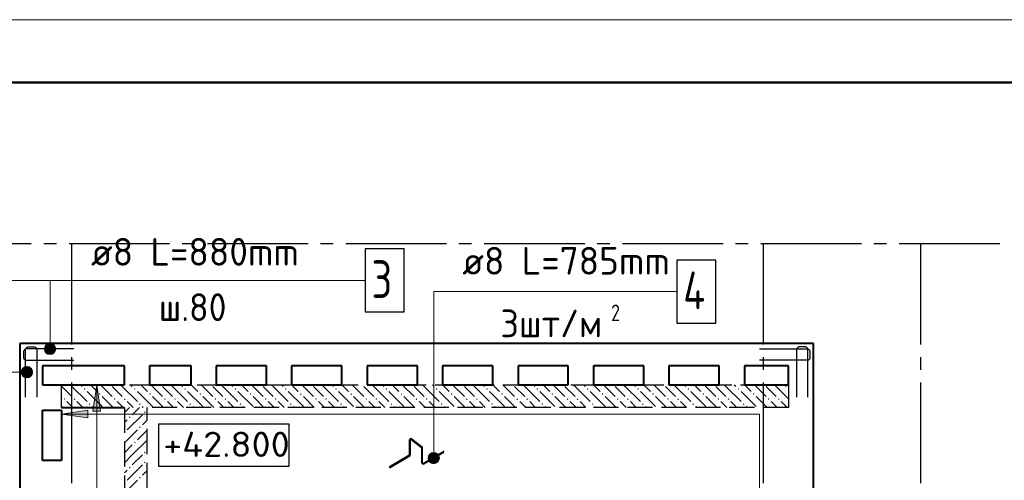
# Model space of a CAD drawing. Header units: millimetres. Extents: x 40580 to 1168286, y -220995 to 81020.
# Tile 402 of 419: x 1070534 to 1078363, y -102329 to -98668. Entities that reach past the tile are written whole.
import ezdxf

# ---------------------------------------------------------------- set-up
doc = ezdxf.new("R2010")
doc.units = ezdxf.units.MM
for name, pattern in [('______2', [270, 200, -70]), ('______5', [1100, 800, -100, 100, -100]), ('CENTER', [2, 1.25, -0.25, 0.25, -0.25])]:
    doc.linetypes.add(name, pattern=pattern)
for name, color, linetype, lineweight in [('Standard', 7, 'Continuous', 25), ('Высотные отметки', 7, 'Continuous', 25), ('Общий01', 7, 'Continuous', 13), ('ОСИ', 7, 'CENTER', 15), ('Основная', 7, 'Continuous', 40), ('Позиционная метка линия выноска', 7, 'Continuous', 13), ('Позиционная метка номер позиции', 7, 'Continuous', 13), ('Фиксатор', 7, 'Continuous', 25)]:
    doc.layers.add(name, color=color, linetype=linetype, lineweight=lineweight)
doc.layers.add('ЖБ Стена верхний уровень', color=7, linetype='______2', true_color=0x656565)
doc.styles.add('GOST 2.304', font='isocpeur.ttf', dxfattribs={"width": 0.8})
doc.styles.add('ISOCPEUR', font='isocpeur.ttf')

msp = doc.modelspace()

# ---------------------------------------------------------------- hatches: boundary and pattern name
at = {"layer": 'ЖБ Стена верхний уровень', "linetype": 'Continuous', "lineweight": -3, "transparency": 33554687}
for points in [[(1071049.1, -101610), (1071055.6, -101603.5), (1071049.1, -101597), (1071042.6, -101603.5)], [(1071449.1, -101610), (1071455.6, -101603.5), (1071449.1, -101597), (1071442.6, -101603.5)], [(1071849.1, -101610), (1071855.6, -101603.5), (1071849.1, -101597), (1071842.6, -101603.5)], [(1072249.1, -101610), (1072255.6, -101603.5), (1072249.1, -101597), (1072242.6, -101603.5)], [(1072649.1, -101610), (1072655.6, -101603.5), (1072649.1, -101597), (1072642.6, -101603.5)], [(1073049.1, -101610), (1073055.6, -101603.5), (1073049.1, -101597), (1073042.6, -101603.5)], [(1073449.1, -101610), (1073455.6, -101603.5), (1073449.1, -101597), (1073442.6, -101603.5)], [(1073849.1, -101610), (1073855.6, -101603.5), (1073849.1, -101597), (1073842.6, -101603.5)], [(1074249.1, -101610), (1074255.6, -101603.5), (1074249.1, -101597), (1074242.6, -101603.5)], [(1074649.1, -101610), (1074655.6, -101603.5), (1074649.1, -101597), (1074642.6, -101603.5)], [(1075049.1, -101610), (1075055.6, -101603.5), (1075049.1, -101597), (1075042.6, -101603.5)], [(1075449.1, -101610), (1075455.6, -101603.5), (1075449.1, -101597), (1075442.6, -101603.5)], [(1075849.1, -101610), (1075855.6, -101603.5), (1075849.1, -101597), (1075842.6, -101603.5)], [(1076249.1, -101610), (1076255.6, -101603.5), (1076249.1, -101597), (1076242.6, -101603.5)], [(1070889.1, -101690), (1070895.6, -101683.5), (1070889.1, -101677), (1070882.6, -101683.5)], [(1070969.1, -101690), (1070975.6, -101683.5), (1070969.1, -101677), (1070962.6, -101683.5)], [(1071169.1, -101650), (1071175.6, -101643.5), (1071169.1, -101637), (1071162.6, -101643.5)], [(1071289.1, -101690), (1071295.6, -101683.5), (1071289.1, -101677), (1071282.6, -101683.5)], [(1071369.1, -101690), (1071375.6, -101683.5), (1071369.1, -101677), (1071362.6, -101683.5)], [(1071569.1, -101650), (1071575.6, -101643.5), (1071569.1, -101637), (1071562.6, -101643.5)], [(1071689.1, -101690), (1071695.6, -101683.5), (1071689.1, -101677), (1071682.6, -101683.5)], [(1071769.1, -101690), (1071775.6, -101683.5), (1071769.1, -101677), (1071762.6, -101683.5)], [(1071969.1, -101650), (1071975.6, -101643.5), (1071969.1, -101637), (1071962.6, -101643.5)], [(1072089.1, -101690), (1072095.6, -101683.5), (1072089.1, -101677), (1072082.6, -101683.5)], [(1072169.1, -101690), (1072175.6, -101683.5), (1072169.1, -101677), (1072162.6, -101683.5)], [(1072369.1, -101650), (1072375.6, -101643.5), (1072369.1, -101637), (1072362.6, -101643.5)], [(1072489.1, -101690), (1072495.6, -101683.5), (1072489.1, -101677), (1072482.6, -101683.5)], [(1072569.1, -101690), (1072575.6, -101683.5), (1072569.1, -101677), (1072562.6, -101683.5)], [(1072769.1, -101650), (1072775.6, -101643.5), (1072769.1, -101637), (1072762.6, -101643.5)], [(1072889.1, -101690), (1072895.6, -101683.5), (1072889.1, -101677), (1072882.6, -101683.5)], [(1072969.1, -101690), (1072975.6, -101683.5), (1072969.1, -101677), (1072962.6, -101683.5)], [(1073169.1, -101650), (1073175.6, -101643.5), (1073169.1, -101637), (1073162.6, -101643.5)], [(1073289.1, -101690), (1073295.6, -101683.5), (1073289.1, -101677), (1073282.6, -101683.5)], [(1073369.1, -101690), (1073375.6, -101683.5), (1073369.1, -101677), (1073362.6, -101683.5)], [(1073569.1, -101650), (1073575.6, -101643.5), (1073569.1, -101637), (1073562.6, -101643.5)], [(1073689.1, -101690), (1073695.6, -101683.5), (1073689.1, -101677), (1073682.6, -101683.5)], [(1073769.1, -101690), (1073775.6, -101683.5), (1073769.1, -101677), (1073762.6, -101683.5)], [(1073969.1, -101650), (1073975.6, -101643.5), (1073969.1, -101637), (1073962.6, -101643.5)], [(1074089.1, -101690), (1074095.6, -101683.5), (1074089.1, -101677), (1074082.6, -101683.5)], [(1074169.1, -101690), (1074175.6, -101683.5), (1074169.1, -101677), (1074162.6, -101683.5)], [(1074369.1, -101650), (1074375.6, -101643.5), (1074369.1, -101637), (1074362.6, -101643.5)], [(1074489.1, -101690), (1074495.6, -101683.5), (1074489.1, -101677), (1074482.6, -101683.5)], [(1074569.1, -101690), (1074575.6, -101683.5), (1074569.1, -101677), (1074562.6, -101683.5)], [(1074769.1, -101650), (1074775.6, -101643.5), (1074769.1, -101637), (1074762.6, -101643.5)], [(1074889.1, -101690), (1074895.6, -101683.5), (1074889.1, -101677), (1074882.6, -101683.5)], [(1074969.1, -101690), (1074975.6, -101683.5), (1074969.1, -101677), (1074962.6, -101683.5)], [(1075169.1, -101650), (1075175.6, -101643.5), (1075169.1, -101637), (1075162.6, -101643.5)], [(1075289.1, -101690), (1075295.6, -101683.5), (1075289.1, -101677), (1075282.6, -101683.5)], [(1075369.1, -101690), (1075375.6, -101683.5), (1075369.1, -101677), (1075362.6, -101683.5)], [(1075569.1, -101650), (1075575.6, -101643.5), (1075569.1, -101637), (1075562.6, -101643.5)], [(1075689.1, -101690), (1075695.6, -101683.5), (1075689.1, -101677), (1075682.6, -101683.5)], [(1075769.1, -101690), (1075775.6, -101683.5), (1075769.1, -101677), (1075762.6, -101683.5)], [(1075969.1, -101650), (1075975.6, -101643.5), (1075969.1, -101637), (1075962.6, -101643.5)], [(1076089.1, -101690), (1076095.6, -101683.5), (1076089.1, -101677), (1076082.6, -101683.5)], [(1076169.1, -101690), (1076175.6, -101683.5), (1076169.1, -101677), (1076162.6, -101683.5)], [(1076369.1, -101650), (1076375.6, -101643.5), (1076369.1, -101637), (1076362.6, -101643.5)], [(1076489.1, -101690), (1076495.6, -101683.5), (1076489.1, -101677), (1076482.6, -101683.5)], [(1076569.1, -101690), (1076575.6, -101683.5), (1076569.1, -101677), (1076562.6, -101683.5)], [(1076646, -101630.8), (1076642.6, -101627.4), (1076646, -101624.1)], [(1071089.1, -101730), (1071095.6, -101723.5), (1071089.1, -101717), (1071082.6, -101723.5)], [(1071489.1, -101730), (1071495.6, -101723.5), (1071489.1, -101717), (1071482.6, -101723.5)], [(1071889.1, -101730), (1071895.6, -101723.5), (1071889.1, -101717), (1071882.6, -101723.5)], [(1072289.1, -101730), (1072295.6, -101723.5), (1072289.1, -101717), (1072282.6, -101723.5)], [(1072689.1, -101730), (1072695.6, -101723.5), (1072689.1, -101717), (1072682.6, -101723.5)], [(1073089.1, -101730), (1073095.6, -101723.5), (1073089.1, -101717), (1073082.6, -101723.5)], [(1073489.1, -101730), (1073495.6, -101723.5), (1073489.1, -101717), (1073482.6, -101723.5)], [(1073889.1, -101730), (1073895.6, -101723.5), (1073889.1, -101717), (1073882.6, -101723.5)], [(1074289.1, -101730), (1074295.6, -101723.5), (1074289.1, -101717), (1074282.6, -101723.5)], [(1074689.1, -101730), (1074695.6, -101723.5), (1074689.1, -101717), (1074682.6, -101723.5)], [(1075089.1, -101730), (1075095.6, -101723.5), (1075089.1, -101717), (1075082.6, -101723.5)], [(1075489.1, -101730), (1075495.6, -101723.5), (1075489.1, -101717), (1075482.6, -101723.5)], [(1075889.1, -101730), (1075895.6, -101723.5), (1075889.1, -101717), (1075882.6, -101723.5)], [(1076289.1, -101730), (1076295.6, -101723.5), (1076289.1, -101717), (1076282.6, -101723.5)], [(1071409.1, -101820.9), (1071415.6, -101827.4), (1071409.1, -101833.9), (1071402.6, -101827.4)], [(1071529.1, -101780.9), (1071535.6, -101787.4), (1071529.1, -101793.9), (1071522.6, -101787.4)], [(1071489.1, -101900.9), (1071495.6, -101907.4), (1071489.1, -101913.9), (1071482.6, -101907.4)], [(1071369.1, -101940.9), (1071375.6, -101947.4), (1071369.1, -101953.9), (1071366, -101950.8), (1071366, -101944.1)], [(1071449.1, -102020.9), (1071455.6, -102027.4), (1071449.1, -102033.9), (1071442.6, -102027.4)], [(1071529.1, -102100.9), (1071535.6, -102107.4), (1071529.1, -102113.9), (1071522.6, -102107.4)], [(1071409.1, -102220.9), (1071415.6, -102227.4), (1071409.1, -102233.9), (1071402.6, -102227.4)], [(1071529.1, -102180.9), (1071535.6, -102187.4), (1071529.1, -102193.9), (1071522.6, -102187.4)], [(1071489.1, -102300.9), (1071495.6, -102307.4), (1071489.1, -102313.9), (1071482.6, -102307.4)]]:
    msp.add_hatch(color=7, dxfattribs=at).paths.add_polyline_path(points, flags=16)
at = {"layer": 'Позиционная метка линия выноска', "linetype": 'Continuous', "lineweight": 13, "transparency": 33554687}
for points in [[(1071115.9, -101780.5), (1071146, -101570.5), (1071176, -101780.5)], [(1071076, -101832.2), (1070866, -101802.2), (1071076, -101772.2)]]:
    msp.add_hatch(color=7, dxfattribs=at).paths.add_polyline_path(points, flags=16)
at = {"layer": 'Позиционная метка номер позиции', "linetype": 'Continuous', "lineweight": 13, "transparency": 33554687}
for points in [[(1070729.9, -101285.5), (1070819.9, -101285.5), (1070813.6, -101263)], [(1070729.9, -101285.5), (1070813.6, -101263), (1070736.3, -101263)], [(1070736.3, -101308), (1070819.9, -101285.5), (1070729.9, -101285.5)], [(1070736.3, -101263), (1070813.6, -101263), (1070797.4, -101246.8)], [(1070736.3, -101263), (1070797.4, -101246.8), (1070752.5, -101246.8)], [(1070736.3, -101308), (1070813.6, -101308), (1070819.9, -101285.5)], [(1070752.5, -101324.2), (1070813.6, -101308), (1070736.3, -101308)], [(1070752.5, -101246.8), (1070797.4, -101246.8), (1070775, -101240.5)], [(1070752.5, -101324.2), (1070797.4, -101324.2), (1070813.6, -101308)], [(1070797.4, -101324.2), (1070752.5, -101324.2), (1070775, -101330.5)], [(1070552.2, -101492), (1070552.2, -101447), (1070546, -101469.5)], [(1070568.5, -101508.2), (1070568.5, -101430.8), (1070552.2, -101447)], [(1070568.5, -101508.2), (1070552.2, -101447), (1070552.2, -101492)], [(1070590.9, -101514.4), (1070590.9, -101424.5), (1070568.5, -101430.8)], [(1070590.9, -101514.4), (1070568.5, -101430.8), (1070568.5, -101508.2)], [(1070613.5, -101508.2), (1070613.5, -101430.8), (1070590.9, -101424.5)], [(1070613.5, -101508.2), (1070590.9, -101424.5), (1070590.9, -101514.4)], [(1070629.7, -101492), (1070629.7, -101447), (1070613.5, -101430.8)], [(1070629.7, -101492), (1070613.5, -101430.8), (1070613.5, -101508.2)], [(1070629.7, -101447), (1070629.7, -101492), (1070635.9, -101469.5)], [(1073864.8, -102129.6), (1073787.4, -102129.6), (1073781.1, -102152.1)], [(1073864.8, -102129.6), (1073781.1, -102152.1), (1073871.1, -102152.1)], [(1073871.1, -102152.1), (1073781.1, -102152.1), (1073787.4, -102174.6)], [(1073848.6, -102113.4), (1073803.6, -102113.4), (1073787.4, -102129.6)], [(1073848.6, -102113.4), (1073787.4, -102129.6), (1073864.8, -102129.6)], [(1073871.1, -102152.1), (1073787.4, -102174.6), (1073864.8, -102174.6)], [(1073803.6, -102113.4), (1073848.6, -102113.4), (1073826.1, -102107.1)], [(1073864.8, -102174.6), (1073787.4, -102174.6), (1073803.6, -102190.8)], [(1073864.8, -102174.6), (1073803.6, -102190.8), (1073848.6, -102190.8)], [(1073848.6, -102190.8), (1073803.6, -102190.8), (1073826.1, -102197.1)]]:
    msp.add_hatch(color=7, dxfattribs=at).paths.add_polyline_path(points)

# ---------------------------------------------------------------- linework, layer by layer
at = {"color": 7, "linetype": 'Continuous', "lineweight": 25, "transparency": 33554687}
msp.add_lwpolyline([(1073280.9, -100990.5), (1073590.9, -100990.5), (1073590.9, -100490.5), (1073280.9, -100490.5), (1073280.9, -100990.5)], dxfattribs=at)
at = {"color": 7, "linetype": 'Continuous', "lineweight": -3, "transparency": 33554687}
for points in [[(1070964.9, -101285.5), (1070584.1, -101285.5), (1070580.5, -101286), (1070576.9, -101287.1), (1070573.5, -101289), (1070570.8, -101291.3), (1070568.5, -101294.1), (1070566.6, -101297.4), (1070565.4, -101301), (1070564.9, -101304.6), (1070564.9, -101356.3), (1070565.4, -101359.9), (1070566.6, -101363.5), (1070568.5, -101366.9), (1070570.8, -101369.6), (1070573.5, -101371.9), (1070576.9, -101373.8), (1070580.5, -101375), (1070584.1, -101375.5), (1070964.9, -101375.5)], [(1070964.9, -101285.5), (1070584.1, -101285.5), (1070580.5, -101286), (1070576.9, -101287.1), (1070573.5, -101289), (1070570.8, -101291.3), (1070568.5, -101294.1), (1070566.6, -101297.4), (1070565.4, -101301), (1070564.9, -101304.6), (1070564.9, -101356.3), (1070565.4, -101359.9), (1070566.6, -101363.5), (1070568.5, -101366.9), (1070570.8, -101369.6), (1070573.5, -101371.9), (1070576.9, -101373.8), (1070580.5, -101375), (1070584.1, -101375.5), (1070964.9, -101375.5)], [(1070580.9, -101669.5), (1070580.9, -101288.6), (1070581.4, -101285), (1070582.6, -101281.4), (1070584.5, -101278.1), (1070586.8, -101275.3), (1070589.6, -101273), (1070592.9, -101271.2), (1070596.5, -101269.9), (1070600.1, -101269.5), (1070651.8, -101269.5), (1070655.4, -101269.9), (1070659, -101271.2), (1070662.3, -101273), (1070665.1, -101275.3), (1070667.4, -101278.1), (1070669.3, -101281.4), (1070670.5, -101285), (1070671, -101288.6), (1070671, -101669.5)], [(1070580.9, -101669.5), (1070580.9, -101288.6), (1070581.4, -101285), (1070582.6, -101281.4), (1070584.5, -101278.1), (1070586.8, -101275.3), (1070589.6, -101273), (1070592.9, -101271.2), (1070596.5, -101269.9), (1070600.1, -101269.5), (1070651.8, -101269.5), (1070655.4, -101269.9), (1070659, -101271.2), (1070662.3, -101273), (1070665.1, -101275.3), (1070667.4, -101278.1), (1070669.3, -101281.4), (1070670.5, -101285), (1070671, -101288.6), (1070671, -101669.5)], [(1076417, -101285.5), (1076797.8, -101285.5), (1076801.4, -101286), (1076805, -101287.1), (1076808.4, -101289), (1076811.1, -101291.3), (1076813.4, -101294.1), (1076815.3, -101297.4), (1076816.5, -101301), (1076817, -101304.6), (1076817, -101356.3), (1076816.5, -101359.9), (1076815.3, -101363.5), (1076813.4, -101366.9), (1076811.1, -101369.6), (1076808.4, -101371.9), (1076805, -101373.8), (1076801.4, -101375), (1076797.8, -101375.5), (1076417, -101375.5)], [(1076417, -101285.5), (1076797.8, -101285.5), (1076801.4, -101286), (1076805, -101287.1), (1076808.4, -101289), (1076811.1, -101291.3), (1076813.4, -101294.1), (1076815.3, -101297.4), (1076816.5, -101301), (1076817, -101304.6), (1076817, -101356.3), (1076816.5, -101359.9), (1076815.3, -101363.5), (1076813.4, -101366.9), (1076811.1, -101369.6), (1076808.4, -101371.9), (1076805, -101373.8), (1076801.4, -101375), (1076797.8, -101375.5), (1076417, -101375.5)], [(1076801, -101669.5), (1076801, -101288.6), (1076800.5, -101285), (1076799.3, -101281.4), (1076797.4, -101278.1), (1076795.1, -101275.3), (1076792.4, -101273), (1076789, -101271.2), (1076785.4, -101269.9), (1076781.8, -101269.5), (1076730.1, -101269.5), (1076726.5, -101269.9), (1076722.9, -101271.2), (1076719.6, -101273), (1076716.8, -101275.3), (1076714.5, -101278.1), (1076712.6, -101281.4), (1076711.4, -101285), (1076710.9, -101288.6), (1076710.9, -101669.5)], [(1076801, -101669.5), (1076801, -101288.6), (1076800.5, -101285), (1076799.3, -101281.4), (1076797.4, -101278.1), (1076795.1, -101275.3), (1076792.4, -101273), (1076789, -101271.2), (1076785.4, -101269.9), (1076781.8, -101269.5), (1076730.1, -101269.5), (1076726.5, -101269.9), (1076722.9, -101271.2), (1076719.6, -101273), (1076716.8, -101275.3), (1076714.5, -101278.1), (1076712.6, -101281.4), (1076711.4, -101285), (1076710.9, -101288.6), (1076710.9, -101669.5)]]:
    msp.add_lwpolyline(points, dxfattribs=at)
at = {"layer": 'Standard', "color": 251, "linetype": 'Continuous', "lineweight": -3, "true_color": 0x656565, "transparency": 33554687}
for p, q in [((1074176, -101240.5), (1074051, -101240.5)), ((1074176, -101240.5), (1074301, -101240.5)), ((1074176, -101420.5), (1074051, -101420.5)), ((1074176, -101420.5), (1074076, -101420.5)), ((1074176, -101570.5), (1074051, -101570.5)), ((1074176, -101570.5), (1074051, -101570.5)), ((1074176, -101570.5), (1074076, -101570.5)), ((1074176, -101570.5), (1074076, -101570.5))]:
    msp.add_line(p, q, dxfattribs=at)
at = {"layer": 'Standard', "color": 7, "linetype": 'Continuous', "lineweight": 13, "transparency": 33554687}
msp.add_lwpolyline([(1061668.3, -128368.4), (1082668.3, -128368.4), (1082668.3, -98668.4), (1061668.3, -98668.4), (1061668.3, -128368.4)], close=True, dxfattribs=at)
at = {"layer": 'Standard', "color": 7, "linetype": 'Continuous', "lineweight": 50, "transparency": 33554687}
msp.add_lwpolyline([(1063668.3, -99168.4), (1082168.3, -99168.4), (1082168.3, -127868.4), (1063668.3, -127868.4), (1063668.3, -99168.4)], close=True, dxfattribs=at)
at = {"layer": 'Высотные отметки', "color": 7, "linetype": 'Continuous', "lineweight": -3, "transparency": 33554687}
msp.add_lwpolyline([(1071637.1, -102216.2), (1072675.9, -102216.2), (1072675.9, -101882.8), (1071637.1, -101882.8), (1071637.1, -102216.2)], dxfattribs=at)
at = {"layer": 'ЖБ Стена верхний уровень', "color": 251, "linetype": '______2', "lineweight": -3, "true_color": 0x656565, "transparency": 33554687}
for p, q in [((1070866, -101750.5), (1070866, -101570.5)), ((1070866, -101570.5), (1076646, -101570.5)), ((1076646, -101570.5), (1076646, -101750.5)), ((1071366, -101750.5), (1070866, -101750.5)), ((1071366, -101750.5), (1071366, -104280.5)), ((1071546, -104280.5), (1071546, -101750.5)), ((1076646, -101750.5), (1071546, -101750.5))]:
    msp.add_line(p, q, dxfattribs=at)
at = {"layer": 'ЖБ Стена верхний уровень', "color": 9, "linetype": 'Continuous', "lineweight": -3, "true_color": 0xc7c7c7, "transparency": 33554687}
for p, q in [((1070949.1, -101663.5), (1070869.1, -101583.5)), ((1070949.1, -101583.5), (1070936.1, -101570.5)), ((1070949.1, -101583.5), (1071069.1, -101703.5)), ((1071029.1, -101583.5), (1071016.1, -101570.5)), ((1071096, -101570.5), (1071149.1, -101623.5)), ((1071269.1, -101663.5), (1071176, -101570.5)), ((1071349.1, -101663.5), (1071269.1, -101583.5)), ((1071349.1, -101583.5), (1071336.1, -101570.5)), ((1071349.1, -101583.5), (1071469.1, -101703.5)), ((1071429.1, -101583.5), (1071416.1, -101570.5)), ((1071496, -101570.5), (1071549.1, -101623.5)), ((1071669.1, -101663.5), (1071576, -101570.5)), ((1071749.1, -101663.5), (1071669.1, -101583.5)), ((1071749.1, -101583.5), (1071736.1, -101570.5)), ((1071749.1, -101583.5), (1071869.1, -101703.5)), ((1071829.1, -101583.5), (1071816.1, -101570.5)), ((1071896, -101570.5), (1071949.1, -101623.5)), ((1072069.1, -101663.5), (1071976, -101570.5)), ((1072149.1, -101663.5), (1072069.1, -101583.5)), ((1072149.1, -101583.5), (1072136.1, -101570.5)), ((1072149.1, -101583.5), (1072269.1, -101703.5)), ((1072229.1, -101583.5), (1072216.1, -101570.5)), ((1072296, -101570.5), (1072349.1, -101623.5)), ((1072469.1, -101663.5), (1072376, -101570.5)), ((1072549.1, -101663.5), (1072469.1, -101583.5)), ((1072549.1, -101583.5), (1072536.1, -101570.5)), ((1072549.1, -101583.5), (1072669.1, -101703.5)), ((1072629.1, -101583.5), (1072616.1, -101570.5)), ((1072696, -101570.5), (1072749.1, -101623.5)), ((1072869.1, -101663.5), (1072776, -101570.5)), ((1072949.1, -101663.5), (1072869.1, -101583.5)), ((1072949.1, -101583.5), (1072936.1, -101570.5)), ((1072949.1, -101583.5), (1073069.1, -101703.5)), ((1073029.1, -101583.5), (1073016.1, -101570.5)), ((1073096, -101570.5), (1073149.1, -101623.5)), ((1073269.1, -101663.5), (1073176, -101570.5)), ((1073349.1, -101663.5), (1073269.1, -101583.5)), ((1073349.1, -101583.5), (1073336.1, -101570.5)), ((1073349.1, -101583.5), (1073469.1, -101703.5)), ((1073429.1, -101583.5), (1073416.1, -101570.5)), ((1073496, -101570.5), (1073549.1, -101623.5)), ((1073669.1, -101663.5), (1073576, -101570.5)), ((1073749.1, -101663.5), (1073669.1, -101583.5)), ((1073749.1, -101583.5), (1073736.1, -101570.5)), ((1073749.1, -101583.5), (1073869.1, -101703.5)), ((1073829.1, -101583.5), (1073816.1, -101570.5)), ((1073896, -101570.5), (1073949.1, -101623.5)), ((1074069.1, -101663.5), (1073976, -101570.5)), ((1074149.1, -101663.5), (1074069.1, -101583.5)), ((1074149.1, -101583.5), (1074136.1, -101570.5)), ((1074149.1, -101583.5), (1074269.1, -101703.5)), ((1074229.1, -101583.5), (1074216.1, -101570.5)), ((1074296, -101570.5), (1074349.1, -101623.5)), ((1074469.1, -101663.5), (1074376, -101570.5)), ((1074549.1, -101663.5), (1074469.1, -101583.5)), ((1074549.1, -101583.5), (1074536.1, -101570.5)), ((1074549.1, -101583.5), (1074669.1, -101703.5)), ((1074629.1, -101583.5), (1074616.1, -101570.5)), ((1074696, -101570.5), (1074749.1, -101623.5)), ((1074869.1, -101663.5), (1074776, -101570.5)), ((1074949.1, -101663.5), (1074869.1, -101583.5)), ((1074949.1, -101583.5), (1074936.1, -101570.5)), ((1074949.1, -101583.5), (1075069.1, -101703.5)), ((1075029.1, -101583.5), (1075016.1, -101570.5)), ((1075096, -101570.5), (1075149.1, -101623.5)), ((1075269.1, -101663.5), (1075176, -101570.5)), ((1075349.1, -101663.5), (1075269.1, -101583.5)), ((1075349.1, -101583.5), (1075336.1, -101570.5)), ((1075349.1, -101583.5), (1075469.1, -101703.5)), ((1075429.1, -101583.5), (1075416.1, -101570.5)), ((1075496, -101570.5), (1075549.1, -101623.5)), ((1075669.1, -101663.5), (1075576, -101570.5)), ((1075749.1, -101663.5), (1075669.1, -101583.5)), ((1075749.1, -101583.5), (1075736.1, -101570.5)), ((1075749.1, -101583.5), (1075869.1, -101703.5)), ((1075829.1, -101583.5), (1075816.1, -101570.5)), ((1075896, -101570.5), (1075949.1, -101623.5)), ((1076069.1, -101663.5), (1075976, -101570.5)), ((1076149.1, -101663.5), (1076069.1, -101583.5)), ((1076149.1, -101583.5), (1076136.1, -101570.5)), ((1076149.1, -101583.5), (1076269.1, -101703.5)), ((1076229.1, -101583.5), (1076216.1, -101570.5)), ((1076296, -101570.5), (1076349.1, -101623.5)), ((1076469.1, -101663.5), (1076376, -101570.5)), ((1076549.1, -101663.5), (1076469.1, -101583.5)), ((1076549.1, -101583.5), (1076536.1, -101570.5)), ((1076549.1, -101583.5), (1076646, -101680.4)), ((1076629.1, -101583.5), (1076616.1, -101570.5)), ((1070869.1, -101663.5), (1070866, -101660.4)), ((1071189.1, -101743.5), (1071069.1, -101623.5)), ((1071276, -101750.5), (1071189.1, -101663.5)), ((1071589.1, -101743.5), (1071469.1, -101623.5)), ((1071676, -101750.5), (1071589.1, -101663.5)), ((1071989.1, -101743.5), (1071869.1, -101623.5)), ((1072076, -101750.5), (1071989.1, -101663.5)), ((1072389.1, -101743.5), (1072269.1, -101623.5)), ((1072476, -101750.5), (1072389.1, -101663.5)), ((1072789.1, -101743.5), (1072669.1, -101623.5)), ((1072876, -101750.5), (1072789.1, -101663.5)), ((1073189.1, -101743.5), (1073069.1, -101623.5)), ((1073276.1, -101750.5), (1073189.1, -101663.5)), ((1073589.1, -101743.5), (1073469.1, -101623.5)), ((1073676.1, -101750.5), (1073589.1, -101663.5)), ((1073989.1, -101743.5), (1073869.1, -101623.5)), ((1074076.1, -101750.5), (1073989.1, -101663.5)), ((1074389.1, -101743.5), (1074269.1, -101623.5)), ((1074476.1, -101750.5), (1074389.1, -101663.5)), ((1074789.1, -101743.5), (1074669.1, -101623.5)), ((1074876.1, -101750.5), (1074789.1, -101663.5)), ((1075189.1, -101743.5), (1075069.1, -101623.5)), ((1075276.1, -101750.5), (1075189.1, -101663.5)), ((1075589.1, -101743.5), (1075469.1, -101623.5)), ((1075676.1, -101750.5), (1075589.1, -101663.5)), ((1075989.1, -101743.5), (1075869.1, -101623.5)), ((1076076.1, -101750.5), (1075989.1, -101663.5)), ((1076389.1, -101743.5), (1076269.1, -101623.5)), ((1076476.1, -101750.5), (1076389.1, -101663.5)), ((1070876, -101750.5), (1070866, -101740.4)), ((1070909.1, -101703.5), (1070949.1, -101743.5)), ((1070949.1, -101743.5), (1070956, -101750.5)), ((1071036, -101750.5), (1070989.1, -101703.5)), ((1071116, -101750.5), (1071109.1, -101743.5)), ((1071309.1, -101703.5), (1071349.1, -101743.5)), ((1071349.1, -101743.5), (1071356, -101750.5)), ((1071406, -101750.5), (1071366, -101790.6)), ((1071436, -101750.5), (1071389.1, -101703.5)), ((1071486, -101750.5), (1071429.1, -101807.4)), ((1071516, -101750.5), (1071509.1, -101743.5)), ((1071709.1, -101703.5), (1071749.1, -101743.5)), ((1071749.1, -101743.5), (1071756, -101750.5)), ((1071836, -101750.5), (1071789.1, -101703.5)), ((1071916, -101750.5), (1071909.1, -101743.5)), ((1072109.1, -101703.5), (1072149.1, -101743.5)), ((1072149.1, -101743.5), (1072156, -101750.5)), ((1072236, -101750.5), (1072189.1, -101703.5)), ((1072316, -101750.5), (1072309.1, -101743.5)), ((1072509.1, -101703.5), (1072549.1, -101743.5)), ((1072549.1, -101743.5), (1072556, -101750.5)), ((1072636, -101750.5), (1072589.1, -101703.5)), ((1072716, -101750.5), (1072709.1, -101743.5)), ((1072909.1, -101703.5), (1072949.1, -101743.5)), ((1072949.1, -101743.5), (1072956, -101750.5)), ((1073036, -101750.5), (1072989.1, -101703.5)), ((1073116, -101750.5), (1073109.1, -101743.5)), ((1073309.1, -101703.5), (1073349.1, -101743.5)), ((1073349.1, -101743.5), (1073356, -101750.5)), ((1073436, -101750.5), (1073389.1, -101703.5)), ((1073516, -101750.5), (1073509.1, -101743.5)), ((1073709.1, -101703.5), (1073749.1, -101743.5)), ((1073749.1, -101743.5), (1073756, -101750.5)), ((1073836, -101750.5), (1073789.1, -101703.5)), ((1073916, -101750.5), (1073909.1, -101743.5)), ((1074109.1, -101703.5), (1074149.1, -101743.5)), ((1074149.1, -101743.5), (1074156, -101750.5)), ((1074236, -101750.5), (1074189.1, -101703.5)), ((1074316, -101750.5), (1074309.1, -101743.5)), ((1074509.1, -101703.5), (1074549.1, -101743.5)), ((1074549.1, -101743.5), (1074556, -101750.5)), ((1074636, -101750.5), (1074589.1, -101703.5)), ((1074716, -101750.5), (1074709.1, -101743.5)), ((1074909.1, -101703.5), (1074949.1, -101743.5)), ((1074949.1, -101743.5), (1074956, -101750.5)), ((1075036, -101750.5), (1074989.1, -101703.5)), ((1075116, -101750.5), (1075109.1, -101743.5)), ((1075309.1, -101703.5), (1075349.1, -101743.5)), ((1075349.1, -101743.5), (1075356, -101750.5)), ((1075436, -101750.5), (1075389.1, -101703.5)), ((1075516, -101750.5), (1075509.1, -101743.5)), ((1075709.1, -101703.5), (1075749.1, -101743.5)), ((1075749.1, -101743.5), (1075756, -101750.5)), ((1075836, -101750.5), (1075789.1, -101703.5)), ((1075916, -101750.5), (1075909.1, -101743.5)), ((1076109.1, -101703.5), (1076149.1, -101743.5)), ((1076149.1, -101743.5), (1076156, -101750.5)), ((1076236, -101750.5), (1076189.1, -101703.5)), ((1076316, -101750.5), (1076309.1, -101743.5)), ((1076509.1, -101703.5), (1076549.1, -101743.5)), ((1076549.1, -101743.5), (1076556, -101750.5)), ((1076636, -101750.5), (1076589.1, -101703.5)), ((1071366, -101870.6), (1071389.1, -101847.4)), ((1071509.1, -101807.4), (1071389.1, -101927.4)), ((1071546, -101850.6), (1071509.1, -101887.4)), ((1071366, -102030.6), (1071469.1, -101927.4)), ((1071546, -101930.6), (1071469.1, -102007.4)), ((1071429.1, -102127.4), (1071546, -102010.6)), ((1071429.1, -102047.4), (1071366, -102110.6)), ((1071429.1, -102127.4), (1071366, -102190.6)), ((1071509.1, -102127.4), (1071429.1, -102207.4)), ((1071366, -102270.6), (1071389.1, -102247.4)), ((1071509.1, -102207.4), (1071389.1, -102327.4)), ((1071546, -102250.6), (1071509.1, -102287.4)), ((1071366, -102430.6), (1071469.1, -102327.4))]:
    msp.add_line(p, q, dxfattribs=at)
at = {"layer": 'Общий01', "color": 7, "linetype": 'Continuous', "lineweight": -3, "transparency": 33554687}
for p, q in [((1073633.4, -102124.4), (1073633.4, -102008.5)), ((1073640.7, -102124.4), (1073640.7, -102008.5)), ((1073646.6, -102005.6), (1073728.9, -102067.8)), ((1073651.1, -101999.7), (1073733.3, -102062)), ((1073730.4, -102189.1), (1073730.4, -102070.8)), ((1073737.7, -102189.1), (1073737.7, -102070.8)), ((1073475, -102219.6), (1073631.6, -102127.6)), ((1073478.7, -102226), (1073635.3, -102133.9)), ((1073743.3, -102192.3), (1073901.5, -102099.3)), ((1073747, -102198.6), (1073905.2, -102105.6))]:
    msp.add_line(p, q, dxfattribs=at)
for centre, radius, start, end in [((1073644.4, -102008.5), 11, 52.90778, 180), ((1073644.4, -102008.5), 3.67, 52.90778, 180), ((1073726.7, -102070.8), 3.67, 0, 52.90778), ((1073726.7, -102070.8), 11, 0, 52.90778), ((1073629.7, -102124.4), 3.67, 300.44704, 0), ((1073629.7, -102124.4), 11, 300.44704, 0), ((1073903.3, -102102.5), 3.67, 300.44704, 120.44704), ((1073476.8, -102222.8), 3.67, 120.44704, 300.44704), ((1073741.4, -102189.1), 11, 180, 300.44704), ((1073741.4, -102189.1), 3.67, 180, 300.44704)]:
    msp.add_arc(centre, radius, start, end, dxfattribs=at)
at = {"layer": 'ОСИ', "color": 8, "linetype": '______5', "lineweight": -3, "transparency": 33554687}
for p, q in [((1078326, -100450.5), (1068495.4, -100450.5)), ((1070946, -100450.5), (1070946, -106927.8)), ((1076446, -100450.5), (1076446, -106927.8)), ((1077695.9, -100450.5), (1077695.9, -106927.8))]:
    msp.add_line(p, q, dxfattribs=at)
at = {"layer": 'Основная', "transparency": 33554687}
for p, q in [((1076846, -101240.5), (1070535.9, -101240.5)), ((1070535.9, -101240.5), (1070535.9, -104790.5)), ((1076846, -104790.5), (1076846, -101240.5)), ((1070716, -101420.5), (1070716, -101570.5)), ((1071366, -101420.5), (1070716, -101420.5)), ((1071366, -101570.5), (1071366, -101420.5)), ((1071896, -101420.5), (1071566, -101420.5)), ((1071566, -101420.5), (1071566, -101570.5)), ((1071896, -101570.5), (1071896, -101420.5)), ((1072496, -101420.5), (1072096, -101420.5)), ((1072096, -101420.5), (1072096, -101570.5)), ((1072496, -101570.5), (1072496, -101420.5)), ((1073096, -101420.5), (1072696, -101420.5)), ((1072696, -101420.5), (1072696, -101570.5)), ((1073096, -101570.5), (1073096, -101420.5)), ((1073696, -101420.5), (1073296, -101420.5)), ((1073296, -101420.5), (1073296, -101570.5)), ((1073696, -101570.5), (1073696, -101420.5)), ((1074296, -101420.5), (1073896, -101420.5)), ((1073896, -101420.5), (1073896, -101570.5)), ((1074296, -101570.5), (1074296, -101420.5)), ((1074896, -101420.5), (1074496, -101420.5)), ((1074496, -101420.5), (1074496, -101570.5)), ((1074896, -101570.5), (1074896, -101420.5)), ((1075496, -101420.5), (1075096, -101420.5)), ((1075096, -101420.5), (1075096, -101570.5)), ((1075496, -101570.5), (1075496, -101420.5)), ((1076096, -101420.5), (1075696, -101420.5)), ((1075696, -101420.5), (1075696, -101570.5)), ((1076096, -101570.5), (1076096, -101420.5)), ((1076296, -101420.5), (1076296, -101570.5)), ((1076646, -101420.5), (1076296, -101420.5)), ((1076646, -101570.5), (1076646, -101420.5)), ((1070716, -101570.5), (1071366, -101570.5)), ((1071566, -101570.5), (1071896, -101570.5)), ((1072096, -101570.5), (1072496, -101570.5)), ((1072696, -101570.5), (1073096, -101570.5)), ((1073296, -101570.5), (1073696, -101570.5)), ((1073896, -101570.5), (1074296, -101570.5)), ((1074496, -101570.5), (1074896, -101570.5)), ((1075096, -101570.5), (1075496, -101570.5)), ((1075696, -101570.5), (1076096, -101570.5)), ((1076296, -101570.5), (1076646, -101570.5)), ((1070716, -102170.5), (1070716, -101770.5)), ((1070716, -101770.5), (1070866, -101770.5)), ((1070866, -101750.5), (1071366, -101750.5)), ((1070866, -101770.5), (1070866, -102170.5)), ((1070866, -102170.5), (1070716, -102170.5))]:
    msp.add_line(p, q, dxfattribs=at)
at = {"layer": 'Позиционная метка линия выноска', "color": 251, "linetype": 'Continuous', "lineweight": 13, "true_color": 0x494949, "transparency": 33554687}
for p, q in [((1071115.9, -101780.5), (1071146, -101570.5)), ((1071146, -101570.5), (1071176, -101780.5)), ((1070866, -101802.2), (1071076, -101772.2)), ((1071076, -101772.2), (1071076, -101832.2)), ((1070866, -101802.2), (1076415.9, -101802.2)), ((1071076, -101832.2), (1070866, -101802.2)), ((1071176, -101780.5), (1071115.9, -101780.5)), ((1076415.9, -101802.2), (1076415.9, -104460.5))]:
    msp.add_line(p, q, dxfattribs=at)
msp.add_lwpolyline([(1071146, -101570.5), (1071146, -103180.5), (1071646, -103180.5), (1071646, -104180.5), (1076846, -104180.5)], dxfattribs=at)
at = {"layer": 'Позиционная метка номер позиции', "color": 7, "linetype": 'Continuous', "lineweight": 13, "transparency": 33554687}
for p, q in [((1070729.9, -101285.5), (1070729.9, -101285.5)), ((1070775, -101240.5), (1070775, -101240.5)), ((1070819.9, -101285.5), (1070819.9, -101285.5)), ((1070775, -101330.5), (1070775, -101330.5)), ((1070590.9, -101424.5), (1070590.9, -101424.5)), ((1070635.9, -101469.5), (1070635.9, -101469.5)), ((1073781.1, -102152.1), (1073781.1, -102152.1)), ((1073826.1, -102107.1), (1073826.1, -102107.1)), ((1073871.1, -102152.1), (1073871.1, -102152.1)), ((1073826.1, -102197.1), (1073826.1, -102197.1))]:
    msp.add_line(p, q, dxfattribs=at)
for points in [[(1070590.9, -101469.5), (1070281, -101469.5), (1070281, -100740.5), (1073280.9, -100740.5)], [(1070775, -101285.5), (1070775, -100740.5), (1073280.9, -100740.5)], [(1073826.1, -102152.1), (1073826.1, -100829.7), (1075758.9, -100829.7)]]:
    msp.add_lwpolyline(points, dxfattribs=at)
for centre in [(1070775, -101285.5), (1070590.9, -101469.5), (1073826.1, -102152.1)]:
    msp.add_circle(centre, 45, dxfattribs=at)
at = {"layer": 'Фиксатор', "color": 7, "linetype": 'Continuous', "lineweight": 25, "transparency": 33554687}
msp.add_lwpolyline([(1075758.9, -101079.7), (1076068.9, -101079.7), (1076068.9, -100579.7), (1075758.9, -100579.7), (1075758.9, -101079.7)], dxfattribs=at)

# ---------------------------------------------------------------- texts
at = {"color": 7, "linetype": 'Continuous', "lineweight": 13, "transparency": 33554687, "attachment_point": 7, "style": 'ISOCPEUR'}
for s, insert, char_height, width in [('\\W0.98;ø8 L=880mm ', (1071100.9, -100623.1), 220, 1889.829), ('{\\W0.7800;3}', (1073331, -100880.5), 300, 326.834), ('\\W0.94;ш.80 ', (1071639.9, -101063.1), 220, 807.625)]:
    msp.add_mtext(s, dxfattribs=dict(at, insert=insert, char_height=char_height, width=width))
at = {"layer": 'Высотные отметки', "color": 7, "linetype": 'Continuous', "lineweight": -3, "transparency": 33554687, "insert": (1071674.2, -102142.8), "char_height": 200, "width": 931.942, "attachment_point": 7, "style": 'GOST 2.304'}
msp.add_mtext('{\\W1.1100;+42.800}', dxfattribs=at)
at = {"layer": 'Фиксатор', "color": 7, "linetype": 'Continuous', "lineweight": 13, "transparency": 33554687, "attachment_point": 7, "style": 'ISOCPEUR'}
for s, insert, char_height, width in [('\\W0.98;ø8 L=785mm ', (1074053.1, -100694.4), 220, 1889.829), ('{\\W0.7800;4}', (1075808.9, -100969.7), 300, 326.834)]:
    msp.add_mtext(s, dxfattribs=dict(at, insert=insert, char_height=char_height, width=width))
at = {"layer": 'Фиксатор', "color": 7, "linetype": 'Continuous', "lineweight": 25, "transparency": 33554687, "attachment_point": 7, "style": 'ISOCPEUR'}
for s, insert, char_height, width in [('\\W0.95;3шт/м', (1074356.3, -101192.2), 220, 984.761), ('\\W0.78;2', (1075236.3, -101063.8), 132, 143.811)]:
    msp.add_mtext(s, dxfattribs=dict(at, insert=insert, char_height=char_height, width=width))

doc.saveas('drawing.dxf')
